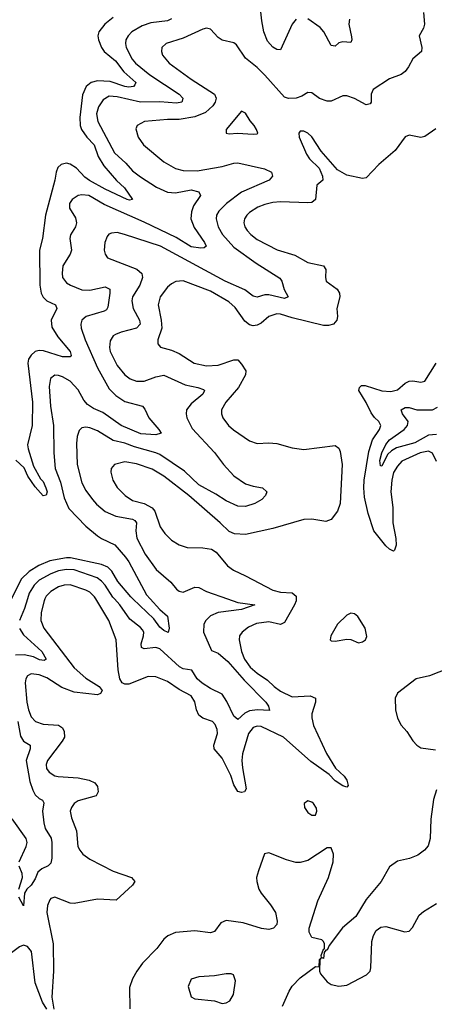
# Model space of a CAD drawing. Header units: inches. Extents: x 1843162 to 1959474, y 907081 to 1016326.
# Tile 511 of 656: x 1896170 to 1898300, y 1007919 to 1012973. Entities that reach past the tile are written whole.
import ezdxf

# ---------------------------------------------------------------- set-up
doc = ezdxf.new("R2010")
doc.units = ezdxf.units.IN
doc.header["$MEASUREMENT"] = 0
doc.layers.add('B8090', color=7, linetype='Continuous')
doc.layers.add('B8091', color=7, linetype='Continuous')

msp = doc.modelspace()

# ---------------------------------------------------------------- linework, layer by layer
at = {"layer": 'B8090', "color": 5}
for points, elevation in [([(1896210.2, 1010000), (1896195.2, 1009950), (1896168.6, 1009890)], 460), ([(1896300.1, 1010000), (1896295.1, 1009990), (1896280.4, 1009930), (1896278.6, 1009890), (1896293.4, 1009850), (1896450, 1009646), (1896510, 1009593.5), (1896578, 1009550), (1896594.4, 1009530), (1896585.7, 1009514.3), (1896570, 1009508.2), (1896450, 1009521.2), (1896386, 1009546), (1896310, 1009594.4), (1896269.5, 1009610.5), (1896230, 1009615.9), (1896210, 1009606), (1896201.5, 1009590), (1896199, 1009570), (1896207.6, 1009470), (1896215.5, 1009430), (1896230, 1009395.2), (1896251.1, 1009371.1), (1896290, 1009358), (1896370, 1009351.7), (1896390, 1009337.7), (1896399.3, 1009319.3), (1896399.7, 1009290), (1896389.2, 1009270), (1896312.8, 1009170), (1896306.4, 1009150), (1896308.6, 1009130), (1896321.3, 1009110), (1896350, 1009092.6), (1896368.2, 1009088.2), (1896470, 1009081), (1896527.3, 1009070), (1896556.4, 1009056.4), (1896570, 1009037.3), (1896572.6, 1009010), (1896563, 1008990), (1896470, 1008964.1), (1896450, 1008949.7), (1896436.5, 1008930), (1896430.2, 1008910), (1896435.9, 1008875.9), (1896462.7, 1008810), (1896468.8, 1008730), (1896478.7, 1008710), (1896495.3, 1008690), (1896530, 1008663.9), (1896650, 1008602.3), (1896743.8, 1008570), (1896761.6, 1008550), (1896750.4, 1008530), (1896666, 1008454), (1896570, 1008458.3), (1896450, 1008436), (1896430, 1008438.9), (1896350, 1008469.7), (1896330, 1008462.6), (1896324.8, 1008455.2), (1896312.8, 1008427.2), (1896309.7, 1008390.3), (1896342.6, 1008230), (1896343.2, 1008090), (1896335.5, 1007955.5), (1896345.1, 1007894.9)], 480), ([(1897590.1, 1010000), (1897590.1, 1009990), (1897582.2, 1009970), (1897530, 1009878.9), (1897510, 1009869.3), (1897450, 1009881.9), (1897386.8, 1009873.2), (1897344.9, 1009855.1), (1897312.4, 1009830), (1897299.7, 1009810), (1897297.6, 1009790), (1897309.4, 1009730.6), (1897325.5, 1009690), (1897353.6, 1009650), (1897390, 1009618.1), (1897443.3, 1009583.3), (1897476.6, 1009550), (1897510, 1009526), (1897570, 1009498), (1897662, 1009502), (1897690.2, 1009490.2), (1897689.2, 1009470), (1897670.9, 1009410), (1897670.2, 1009389.8), (1897678.3, 1009350), (1897746.1, 1009206.1), (1897792.1, 1009132), (1897837.1, 1009090), (1897850.2, 1009070), (1897857.5, 1009042.5), (1897850, 1009034.5), (1897830, 1009040.3), (1897790, 1009066.2), (1897758.9, 1009098.9), (1897666.2, 1009166.2), (1897525.4, 1009290), (1897410, 1009344.7), (1897390, 1009346.5), (1897370, 1009339.2), (1897345.7, 1009310), (1897314.5, 1009205.5), (1897311, 1009170), (1897313.8, 1009133.8), (1897333.9, 1009026.1), (1897324, 1009010), (1897310, 1009007), (1897290, 1009012.1), (1897270, 1009045.1), (1897254, 1009094), (1897210, 1009183.1), (1897168.8, 1009230), (1897166.6, 1009250), (1897185.9, 1009310), (1897184.2, 1009330), (1897174.8, 1009354.8), (1897159.6, 1009370), (1897110, 1009387.7), (1897090, 1009404), (1897078.7, 1009430), (1897070, 1009471.3), (1897050, 1009502.8), (1896990, 1009534.3), (1896930, 1009575.9), (1896870, 1009599.4), (1896830, 1009601.2), (1896730, 1009563.1), (1896710, 1009562.6), (1896697, 1009570), (1896684.4, 1009590), (1896675.3, 1009635.3), (1896666, 1009790), (1896628.5, 1009890), (1896560.9, 1010000)], 480), ([(1897237.9, 1010000), (1897290, 1009982), (1897377.1, 1009970), (1897310, 1009946.3), (1897189.7, 1009930.3), (1897150, 1009913.1), (1897125.4, 1009890), (1897115.4, 1009870), (1897114.8, 1009830), (1897154.7, 1009734.7), (1897190, 1009720.8), (1897239.4, 1009679.4), (1897322.7, 1009582.7), (1897434.4, 1009470), (1897447.2, 1009450), (1897452.7, 1009427.2), (1897391.2, 1009431.2), (1897350, 1009425), (1897326.6, 1009413.4), (1897290, 1009380.6), (1897270, 1009398.4), (1897234.3, 1009474.3), (1897210.3, 1009510.3), (1897150, 1009539.9), (1897107.3, 1009567.3), (1897081.9, 1009590), (1897054.6, 1009634.6), (1897010, 1009640.4), (1896991.1, 1009651.1), (1896890, 1009744), (1896870, 1009751.4), (1896810, 1009744.4), (1896795.8, 1009750), (1896794.7, 1009770), (1896806.9, 1009810), (1896807.1, 1009830), (1896800.4, 1009840.5), (1896790, 1009853.6), (1896736.1, 1009896.1), (1896685.1, 1009970), (1896656.4, 1010000)], 460), ([(1896841.1, 1010000), (1896890, 1009945.5), (1896930, 1009910.8), (1896938, 1009850), (1896933.1, 1009826.9), (1896910, 1009837.4), (1896890, 1009855.8), (1896858.4, 1009898.4), (1896751.3, 1010000)], 440), ([(1896168.5, 1009848.5), (1896190, 1009814.8), (1896283.3, 1009730), (1896306.7, 1009690), (1896295.5, 1009684.5), (1896272.7, 1009687.3), (1896241.9, 1009701.9), (1896193, 1009713), (1896149.3, 1009710.7)], 460), ([(1898370, 1009643.7), (1898274.1, 1009605.9), (1898206, 1009590), (1898110, 1009515.6), (1898097.7, 1009490), (1898099.4, 1009430), (1898110, 1009388.5), (1898130, 1009351.7), (1898158.8, 1009318.8), (1898190, 1009271.8), (1898208.9, 1009248.9), (1898230, 1009235.5), (1898305.3, 1009225.3)], 520), ([(1896161, 1009370), (1896175.2, 1009295.1), (1896190, 1009270.2), (1896224.4, 1009250), (1896224.6, 1009230), (1896202.8, 1009170), (1896223.1, 1009063.1), (1896237.7, 1009017.7), (1896250, 1008994.9), (1896270, 1008975.5), (1896287, 1008967), (1896293.9, 1008953.9), (1896287.8, 1008910), (1896293.7, 1008850), (1896301.7, 1008821.7), (1896331.9, 1008771.9), (1896335.1, 1008750), (1896335.1, 1008670), (1896330, 1008644.2), (1896317, 1008630), (1896284.7, 1008615.3), (1896263, 1008597), (1896250, 1008562.6), (1896230, 1008531.2), (1896206.4, 1008510), (1896195.3, 1008490), (1896190, 1008425.2), (1896166.6, 1008470)], 460), ([(1898310, 1009020.5), (1898295.8, 1008970), (1898282.2, 1008870), (1898277.4, 1008770), (1898267.2, 1008732.8), (1898249.6, 1008710.4), (1898215.3, 1008684.7), (1898172.2, 1008667.8), (1898110, 1008653.6), (1898070, 1008625.7), (1898026.7, 1008550), (1897950, 1008456.8), (1897896.5, 1008370), (1897828.5, 1008311.5), (1897759.5, 1008220.5), (1897750, 1008197.2), (1897742, 1008198), (1897734, 1008186), (1897730, 1008155.3), (1897720.2, 1008160.2), (1897719, 1008170), (1897730, 1008202), (1897736.4, 1008203.6), (1897735.1, 1008230), (1897730, 1008242), (1897722, 1008250), (1897670, 1008262.7), (1897656.9, 1008290), (1897656.9, 1008310), (1897700.7, 1008450), (1897755.4, 1008570), (1897780.6, 1008650), (1897782.4, 1008690), (1897770, 1008722.9), (1897750, 1008721.6), (1897650, 1008658.1), (1897610, 1008646.9), (1897588, 1008648), (1897541.1, 1008661.1), (1897450, 1008697.6), (1897428.2, 1008691.8), (1897395.8, 1008604.2), (1897387.2, 1008570), (1897387.6, 1008550), (1897399, 1008510), (1897410.2, 1008490), (1897459, 1008430), (1897483.2, 1008390), (1897493.3, 1008346.7), (1897490.3, 1008329.7), (1897474, 1008310), (1897450, 1008303.5), (1897411.2, 1008308.8), (1897317.6, 1008337.6), (1897231, 1008349), (1897202.7, 1008337.3), (1897170, 1008293.7), (1897150, 1008286.8), (1897070, 1008297), (1896970, 1008288.2), (1896931.7, 1008270), (1896910, 1008253.5), (1896874.1, 1008205.9), (1896800.7, 1008130), (1896771.3, 1008090), (1896748.9, 1008050), (1896734.4, 1008005.6), (1896735.6, 1007895.6)], 520), ([(1896167.6, 1008650), (1896203.2, 1008730), (1896208.2, 1008750), (1896203.5, 1008770), (1896131.1, 1008871.1)], 460), ([(1896165.7, 1008510), (1896184.1, 1008570), (1896183.7, 1008590), (1896167.8, 1008627.8)], 460), ([(1897520.3, 1007910), (1897553.8, 1007986.2), (1897570, 1008012), (1897610, 1008054.4), (1897690, 1008114), (1897708, 1008112), (1897709.4, 1008149.4), (1897718, 1008158), (1897711, 1008149), (1897710.3, 1008090), (1897715.3, 1008075.3), (1897750, 1008034), (1897770, 1008021.8), (1897810, 1008012.3), (1897850, 1008018.2), (1897951.8, 1008070), (1897969.6, 1008090), (1897973.8, 1008106.2), (1897979, 1008241), (1897986.8, 1008273.2), (1898001, 1008298.9), (1898024.5, 1008315.5), (1898050, 1008318.4), (1898148.1, 1008291.9), (1898170, 1008294), (1898186.9, 1008313.1), (1898222.4, 1008377.6), (1898243.5, 1008396.5), (1898310, 1008437.6)], 520), ([(1896310, 1007894.7), (1896287.7, 1007930), (1896249.9, 1008030), (1896231.5, 1008190), (1896210, 1008216.1), (1896190, 1008222.4), (1896170, 1008214), (1896121.8, 1008178.2), (1896097.8, 1008142.2), (1896078.4, 1008101.6), (1896068.6, 1008031.4), (1896068.9, 1007891.1)], 480)]:
    msp.add_lwpolyline(points, dxfattribs=dict(at, elevation=elevation))
for points, elevation in [([(1897870, 1009926), (1897850, 1009916.9), (1897802.6, 1009870), (1897768.7, 1009810), (1897765.5, 1009790), (1897770, 1009784.9), (1897790, 1009783.1), (1897850, 1009793.7), (1897870, 1009791.8), (1897910, 1009775.3), (1897930, 1009779.5), (1897946.6, 1009790), (1897952.2, 1009807.8), (1897944.2, 1009850), (1897907.3, 1009910), (1897890, 1009924.2)], 520), ([(1897650, 1008962.9), (1897630.7, 1008950), (1897632.2, 1008930), (1897650, 1008904.2), (1897670, 1008890.4), (1897690, 1008890.8), (1897696.9, 1008910), (1897693.9, 1008926.1), (1897678.7, 1008950), (1897670, 1008957.4)], 520), ([(1897256.5, 1008076.5), (1897230, 1008076), (1897170, 1008065.2), (1897090, 1008061.2), (1897050, 1008048), (1897036, 1008010), (1897050, 1007958), (1897070, 1007948.2), (1897170, 1007937.3), (1897210, 1007922.8), (1897230, 1007926.8), (1897250, 1007938), (1897269, 1007970), (1897279, 1008039), (1897268, 1008070)], 540)]:
    msp.add_lwpolyline(points, close=True, dxfattribs=dict(at, elevation=elevation))
at = {"layer": 'B8091', "color": 5}
for points, elevation in [([(1897590, 1012975.3), (1897568.7, 1012950), (1897510, 1012818.4), (1897490, 1012819.7), (1897470, 1012832), (1897442, 1012862), (1897423.2, 1012910), (1897412.9, 1012967.1), (1897400.6, 1013090)], 440), ([(1898243.7, 1013010), (1898249.1, 1012950), (1898243.2, 1012930), (1898221.1, 1012890), (1898234.9, 1012830), (1898233, 1012810), (1898188.7, 1012771.3), (1898167.7, 1012730), (1898150, 1012707), (1898128.5, 1012691.5), (1898069, 1012669), (1897984.7, 1012615.3), (1897975.8, 1012590), (1897974.7, 1012550), (1897970, 1012540.5), (1897950, 1012536.5), (1897890, 1012568.1), (1897850, 1012581.6), (1897830, 1012582), (1897770, 1012555.3), (1897750, 1012554.2), (1897710, 1012568.7), (1897670, 1012598), (1897650, 1012598.3), (1897619.5, 1012580.5), (1897590, 1012569.9), (1897550, 1012568.2), (1897530, 1012575), (1897430, 1012687.6), (1897390, 1012726.9), (1897330, 1012775.1), (1897283.3, 1012843.3), (1897270, 1012853.6), (1897210, 1012867.8), (1897190, 1012882), (1897150, 1012924), (1897130, 1012929.7), (1897110, 1012924.8), (1897010, 1012878), (1896923, 1012850), (1896900.3, 1012830), (1896898.3, 1012810), (1896903.6, 1012790), (1896937.3, 1012750), (1897050, 1012667.5), (1897170.1, 1012590.1), (1897178.9, 1012570), (1897174.4, 1012550), (1897161.5, 1012530), (1897124, 1012496), (1897070, 1012473.5), (1896990, 1012460.2), (1896930, 1012460.5), (1896811, 1012450), (1896773, 1012430), (1896767.1, 1012412.9), (1896779, 1012370), (1896806.7, 1012330), (1896910, 1012243.6), (1896970, 1012208.7), (1897010, 1012199.5), (1897082.1, 1012197.9), (1897210, 1012219.1), (1897270, 1012236.1), (1897290, 1012237.3), (1897427, 1012207), (1897463.7, 1012190), (1897468.8, 1012170), (1897452.2, 1012150), (1897310, 1012087.8), (1897231.8, 1012030), (1897193.1, 1011990), (1897181.5, 1011970), (1897178.5, 1011950), (1897190.1, 1011910), (1897212.4, 1011870), (1897270, 1011805.1), (1897383.8, 1011723.8), (1897506.2, 1011646.2), (1897517.2, 1011630), (1897527.6, 1011587.6), (1897548.5, 1011550), (1897530, 1011542.2), (1897450, 1011560.2), (1897430, 1011559.9), (1897390, 1011549), (1897370, 1011553.6), (1897326, 1011586), (1897225.8, 1011630), (1896894, 1011810), (1896709.2, 1011870.8), (1896670, 1011879.8), (1896642, 1011878), (1896628.5, 1011871.5), (1896619.7, 1011860.3), (1896608.2, 1011830), (1896604.2, 1011790), (1896608.6, 1011768.6), (1896622, 1011750), (1896772.1, 1011692.1), (1896797.2, 1011670), (1896801.4, 1011650), (1896787.3, 1011610), (1896750.1, 1011550), (1896745.8, 1011530), (1896753.3, 1011490), (1896785, 1011430), (1896789.3, 1011410), (1896770, 1011388.8), (1896691.2, 1011368.8), (1896662.7, 1011357.3), (1896650, 1011349.7), (1896634.8, 1011325.2), (1896630.9, 1011290), (1896635.7, 1011270), (1896670, 1011197.6), (1896710.2, 1011150), (1896737.7, 1011130), (1896770, 1011116.8), (1896810, 1011118), (1896870, 1011140.6), (1896910, 1011147.8), (1897019.3, 1011099.3), (1897085.6, 1011085.6), (1897114.5, 1011074.5), (1897118.7, 1011070), (1897110.2, 1011050), (1897050, 1011002), (1897027, 1010970), (1897024.8, 1010950), (1897028.7, 1010930), (1897055.2, 1010875.2), (1897170.6, 1010750.6), (1897216.2, 1010690), (1897270, 1010632.3), (1897330, 1010591.3), (1897370, 1010578.5), (1897418, 1010570), (1897438.8, 1010550), (1897433.4, 1010530), (1897413, 1010510), (1897377.1, 1010490), (1897330, 1010474.6), (1897290, 1010476.5), (1897230, 1010504.2), (1897178.3, 1010538.3), (1897090, 1010585.7), (1897015.9, 1010655.9), (1896890, 1010740.9), (1896870, 1010750.3), (1896759.7, 1010779.7), (1896710, 1010798.9), (1896650, 1010812.6), (1896570, 1010863.2), (1896530, 1010878.7), (1896510, 1010881.6), (1896490, 1010877.3), (1896476.4, 1010863.6), (1896466.1, 1010833.9), (1896462.1, 1010797.9), (1896465.9, 1010690), (1896490, 1010596.4), (1896510, 1010556.9), (1896543.5, 1010510), (1896565.5, 1010485.5), (1896610, 1010448.1), (1896664.5, 1010424.5), (1896749.5, 1010409.5), (1896761.9, 1010401.9), (1896770.1, 1010390), (1896766.2, 1010350), (1896772.1, 1010312), (1896815.1, 1010230), (1896871.1, 1010151.1), (1896946.8, 1010086.8), (1896975.2, 1010050), (1896990, 1010039.7), (1897010, 1010035), (1897070, 1010060.5), (1897090, 1010059.2), (1897130, 1010037.2), (1897237.9, 1010000)], 460), ([(1896650, 1012983.4), (1896607.8, 1012950), (1896576.8, 1012910), (1896572.2, 1012890), (1896574.1, 1012870), (1896590.1, 1012830), (1896604.5, 1012810), (1896662.1, 1012762.1), (1896705, 1012705), (1896766.7, 1012650), (1896762.2, 1012637.8), (1896755.3, 1012630), (1896730, 1012627), (1896710, 1012629.3), (1896635.1, 1012655.1), (1896570, 1012658.7), (1896537.3, 1012650), (1896511, 1012630), (1896492.4, 1012587.6), (1896479.4, 1012470), (1896481.6, 1012430), (1896488.1, 1012410), (1896515.1, 1012370), (1896552.1, 1012330), (1896573.5, 1012270), (1896602.4, 1012222.4), (1896667.7, 1012147.7), (1896707.8, 1012110), (1896750.2, 1012049.8), (1896733.3, 1012046.7), (1896723, 1012050), (1896610, 1012103.4), (1896528.3, 1012148.3), (1896505.1, 1012165.1), (1896461.6, 1012210), (1896430, 1012231.8), (1896410, 1012236.1), (1896383.9, 1012230), (1896366.3, 1012213.7), (1896357, 1012190), (1896351.4, 1012150), (1896302.3, 1011970), (1896286.9, 1011850), (1896271.6, 1011790), (1896273.3, 1011610), (1896281.1, 1011570), (1896290, 1011549.3), (1896310.1, 1011530.1), (1896354.9, 1011510), (1896361, 1011490), (1896331.6, 1011430), (1896335.1, 1011395.1), (1896365.3, 1011345.3), (1896430, 1011270.3), (1896435.3, 1011250), (1896430, 1011242), (1896390, 1011242.3), (1896293, 1011273), (1896270, 1011274.3), (1896250, 1011269.2), (1896228.8, 1011251.2), (1896215.9, 1011230), (1896212.3, 1011210), (1896235.4, 1011010), (1896233.5, 1010890), (1896210.3, 1010790), (1896212.9, 1010770), (1896240.5, 1010680.5), (1896276.9, 1010616.9), (1896290, 1010602.4), (1896304.9, 1010570), (1896311, 1010550), (1896306.8, 1010533.2), (1896290, 1010528.7), (1896250, 1010575.1), (1896211.5, 1010630), (1896192.7, 1010672.7), (1896150, 1010711.5)], 420), ([(1896950, 1012976.5), (1896930, 1012967.2), (1896843.1, 1012956.9), (1896798.8, 1012941.2), (1896746.4, 1012910), (1896726.7, 1012890), (1896715.8, 1012870), (1896713, 1012850), (1896717, 1012830), (1896747.5, 1012770), (1896764.8, 1012750), (1896838.1, 1012690), (1896988.5, 1012590), (1897007.2, 1012570), (1897005.2, 1012554.8), (1897002.4, 1012550), (1896974.9, 1012545.1), (1896890.6, 1012550.6), (1896790, 1012549.1), (1896670, 1012577.6), (1896630, 1012579.6), (1896598.7, 1012561.3), (1896574.7, 1012525.3), (1896565.1, 1012490), (1896570.8, 1012450), (1896657.5, 1012290), (1896715.8, 1012235.8), (1896750, 1012196.3), (1896790, 1012166.6), (1896873.4, 1012113.4), (1896930, 1012088.4), (1896970, 1012084.8), (1897050, 1012099.8), (1897090.6, 1012090), (1897099.5, 1012070), (1897063.3, 1012016.6), (1897052.6, 1011987.4), (1897048.3, 1011950), (1897065.5, 1011905.5), (1897119, 1011830), (1897128, 1011810), (1897117.8, 1011802.2), (1897100, 1011800), (1897050, 1011807.8), (1896974.1, 1011854.1), (1896810, 1011933.3), (1896603.8, 1012023.8), (1896525.1, 1012070), (1896490, 1012074.5), (1896470, 1012070.6), (1896439.1, 1012050), (1896425.8, 1012030), (1896425.8, 1012005.8), (1896456.2, 1011956.2), (1896461.9, 1011930), (1896457.4, 1011910), (1896431.9, 1011868.1), (1896428.4, 1011850), (1896436.8, 1011790), (1896430.2, 1011770), (1896392.4, 1011710), (1896387.6, 1011672.4), (1896390.2, 1011650), (1896410, 1011622.8), (1896430.3, 1011610), (1896490, 1011586), (1896530, 1011584.5), (1896610, 1011601.3), (1896632.9, 1011590), (1896634, 1011570), (1896623.4, 1011496.6), (1896616.5, 1011483.5), (1896604, 1011476), (1896512, 1011450), (1896489.1, 1011430), (1896484.5, 1011410), (1896486.2, 1011390), (1896505.8, 1011330), (1896570, 1011186.7), (1896630, 1011079), (1896664.2, 1011044.2), (1896710, 1011013.9), (1896800.5, 1010990), (1896813.7, 1010973.7), (1896833.4, 1010930), (1896884.4, 1010870), (1896896.3, 1010850), (1896870, 1010841.5), (1896793, 1010847), (1896691.3, 1010890), (1896596.9, 1010956.9), (1896550, 1010977), (1896517.8, 1010997.8), (1896499.3, 1011019.3), (1896470, 1011072.4), (1896430, 1011117.4), (1896390, 1011140.5), (1896370, 1011147.4), (1896350, 1011147.8), (1896328.4, 1011131.6), (1896321, 1011090), (1896328.8, 1010988.8), (1896344, 1010890), (1896345.9, 1010750), (1896352.6, 1010670), (1896379.4, 1010599.4), (1896398.9, 1010518.9), (1896423.2, 1010463.2), (1896510, 1010373.9), (1896570, 1010324.3), (1896590.2, 1010310), (1896658.1, 1010278.1), (1896713.7, 1010213.7), (1896730.9, 1010190), (1896821.7, 1010021.7), (1896841.1, 1010000)], 440), ([(1897864.1, 1012975.9), (1897860.8, 1012950), (1897874.9, 1012885.1), (1897875.6, 1012870), (1897870, 1012856), (1897830, 1012859.8), (1897810, 1012853.7), (1897790, 1012836.3), (1897770, 1012841.1), (1897732.5, 1012910), (1897713.3, 1012933.3), (1897650, 1012977)], 440), ([(1898307.3, 1012412.7), (1898250, 1012373.6), (1898230, 1012367.3), (1898170, 1012380.7), (1898150, 1012371.8), (1898099, 1012301.1), (1898014.9, 1012230), (1897950, 1012161.2), (1897930, 1012157.2), (1897850, 1012175.6), (1897801.7, 1012201.7), (1897717.7, 1012297.7), (1897670, 1012371.3), (1897650, 1012391.1), (1897630, 1012401.1), (1897610, 1012400.7), (1897604, 1012390), (1897605.8, 1012370), (1897643.4, 1012283.4), (1897659, 1012259), (1897707.7, 1012210), (1897725.5, 1012170), (1897726.8, 1012150), (1897696.3, 1012123.7), (1897688.9, 1012050), (1897670, 1012035.3), (1897650, 1012032.3), (1897510, 1012037.9), (1897470, 1012034.5), (1897430, 1012024.7), (1897394, 1012010), (1897350, 1011982.9), (1897335.9, 1011970), (1897324.3, 1011950), (1897321.8, 1011930), (1897327, 1011910), (1897338.8, 1011890), (1897356.5, 1011870), (1897390, 1011845), (1897492, 1011792), (1897583.8, 1011763.8), (1897650, 1011726), (1897730.6, 1011710), (1897742.6, 1011690), (1897740.3, 1011650), (1897744.9, 1011630), (1897800.3, 1011590), (1897812.4, 1011570), (1897813.7, 1011550), (1897799.7, 1011490), (1897802.8, 1011450), (1897798.5, 1011430), (1897782.4, 1011410), (1897756.9, 1011403.1), (1897730, 1011404.1), (1897570, 1011441.8), (1897510, 1011462), (1897490, 1011463.8), (1897450.1, 1011449.9), (1897410, 1011415.4), (1897390, 1011404.2), (1897370, 1011402.1), (1897350, 1011407.5), (1897325.6, 1011425.6), (1897276.5, 1011496.4), (1897245, 1011525), (1897150, 1011579.9), (1897010, 1011631.9), (1896971.6, 1011628.4), (1896950, 1011617.4), (1896930, 1011599.8), (1896891.1, 1011550), (1896881.5, 1011510), (1896897.5, 1011430), (1896900.1, 1011390), (1896880.2, 1011330), (1896879.5, 1011310), (1896892.9, 1011292.9), (1896950, 1011277.1), (1896990, 1011260.2), (1897066.7, 1011210), (1897130, 1011195.5), (1897190, 1011200.3), (1897270, 1011227.9), (1897290, 1011226.2), (1897310, 1011204.9), (1897330.9, 1011170), (1897330.2, 1011150), (1897294.4, 1011085.6), (1897229.3, 1011010), (1897207.1, 1010970), (1897206, 1010950), (1897213.6, 1010930), (1897243.2, 1010890), (1897267.4, 1010867.4), (1897350, 1010811.5), (1897390, 1010797.3), (1897450, 1010800.8), (1897490, 1010798), (1897570, 1010774.6), (1897630, 1010767.2), (1897790, 1010788), (1897810, 1010773.4), (1897816.7, 1010756.7), (1897826.7, 1010690), (1897816.2, 1010490), (1897802.3, 1010450), (1897770, 1010407.6), (1897742.4, 1010397.6), (1897670, 1010409.8), (1897630, 1010407.9), (1897470, 1010362.2), (1897330, 1010329.8), (1897274, 1010334), (1897245.2, 1010345.2), (1897200.4, 1010390), (1897038.3, 1010530), (1896909.8, 1010630), (1896850, 1010665.3), (1896770, 1010692.9), (1896710, 1010703), (1896656.4, 1010690), (1896640.8, 1010670), (1896638.2, 1010650), (1896648.4, 1010610), (1896670, 1010571.7), (1896711.3, 1010530), (1896750, 1010504.8), (1896810, 1010489.2), (1896850, 1010468.2), (1896864.1, 1010450), (1896891.8, 1010370), (1896915.7, 1010335.7), (1896950, 1010301.3), (1896990, 1010276.9), (1897030, 1010263.9), (1897110, 1010262.6), (1897155.9, 1010255.9), (1897179.5, 1010239.5), (1897237, 1010170), (1897267.4, 1010147.4), (1897330, 1010119.2), (1897470, 1010045), (1897510, 1010034.3), (1897570, 1010031.5), (1897590, 1010013.4), (1897590.1, 1010000)], 480), ([(1898310, 1010705.4), (1898290, 1010748.8), (1898270, 1010757.6), (1898227.6, 1010750), (1898133.3, 1010706.7), (1898110, 1010681), (1898090.7, 1010649.3), (1898081.1, 1010610), (1898076.6, 1010550), (1898086.7, 1010470), (1898086.9, 1010390), (1898102.1, 1010310), (1898103.4, 1010276.6), (1898095.8, 1010250), (1898090, 1010244.2), (1898070, 1010254.7), (1898050, 1010272.9), (1897988.2, 1010350), (1897959.1, 1010439.1), (1897941.7, 1010521.7), (1897937.5, 1010570), (1897939.2, 1010610), (1897962.8, 1010757.2), (1897982.8, 1010817.2), (1898017.6, 1010870), (1898024.6, 1010890), (1898014.8, 1010910), (1897991.6, 1010931.6), (1897975.6, 1010955.6), (1897950, 1011008.6), (1897912.3, 1011070), (1897915.1, 1011084.9), (1897925.3, 1011094.7), (1897945.2, 1011094.8), (1898030, 1011068.1), (1898075.9, 1011064.1), (1898110, 1011072.3), (1898150, 1011106.5), (1898170, 1011117.1), (1898190, 1011118.6), (1898230, 1011111.7), (1898250, 1011118.4), (1898309.7, 1011210)], 480), ([(1898310, 1010844.5), (1898270, 1010840.8), (1898199, 1010801), (1898104.6, 1010775.4), (1898079.5, 1010760.5), (1898059.6, 1010740.4), (1898030, 1010681.1), (1898023.5, 1010683.5), (1898019.1, 1010710), (1898029.5, 1010750), (1898050, 1010793.1), (1898070, 1010816.5), (1898144.4, 1010870), (1898162.5, 1010890), (1898164.6, 1010910), (1898136.8, 1010950), (1898128.6, 1010970), (1898150, 1010983), (1898170, 1010982.3), (1898210.5, 1010970.5), (1898290, 1010970.1), (1898315.6, 1010984.4)], 460), ([(1896751.3, 1010000), (1896740.8, 1010010), (1896673.8, 1010090), (1896642.8, 1010142.8), (1896622.7, 1010162.7), (1896590, 1010176), (1896431.1, 1010211.1), (1896410, 1010211), (1896324.4, 1010195.6), (1896268.3, 1010171.7), (1896219, 1010141), (1896178.3, 1010101.7), (1896127.6, 1010000)], 440), ([(1896656.4, 1010000), (1896648.4, 1010008.4), (1896610, 1010070.5), (1896590, 1010091.9), (1896567.4, 1010107.4), (1896450, 1010149.9), (1896410, 1010151.8), (1896370, 1010143.9), (1896330, 1010129.5), (1896270, 1010096.1), (1896244.3, 1010070), (1896219.2, 1010030), (1896210.2, 1010000)], 460), ([(1896560.9, 1010000), (1896554.8, 1010010), (1896530, 1010033.8), (1896510, 1010044.5), (1896430, 1010071.8), (1896399.1, 1010070), (1896370, 1010061.8), (1896330, 1010038.6), (1896306.7, 1010013.3), (1896300.1, 1010000)], 480)]:
    msp.add_lwpolyline(points, dxfattribs=dict(at, elevation=elevation))
at = {"layer": 'B8091', "color": 5, "elevation": 480}
msp.add_lwpolyline([(1897310, 1012504), (1897230.8, 1012410), (1897231.1, 1012391.1), (1897246.7, 1012386.7), (1897289.6, 1012390.4), (1897370, 1012384.4), (1897390, 1012387.3), (1897394, 1012390), (1897386.6, 1012410), (1897373.6, 1012430), (1897353.3, 1012453.3), (1897330, 1012492.3)], close=True, dxfattribs=at)

doc.saveas('drawing.dxf')
